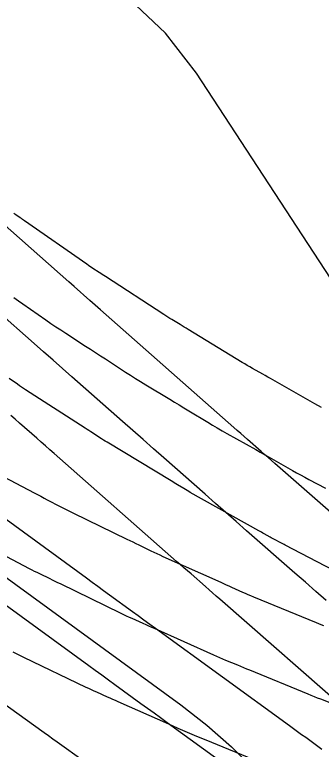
# Model space of a CAD drawing. Extents: x 1005228 to 1008882, y 1883389 to 1885754.
# Drawn here: x 1007580.8 to 1007594.05, y 1884990.81 to 1885022.59 of the extents above; entities that cross this region are included whole.
import ezdxf

# ---------------------------------------------------------------- set-up
doc = ezdxf.new("R2010")
doc.units = 0
for name, color, linetype in [('ATDIMS', 7, 'Continuous'), ('C-ANNO-NOTE', 7, 'Continuous'), ('S_BRIDGE', 7, 'Continuous'), ('TSOBSTACLE', 7, 'Continuous')]:
    doc.layers.add(name, color=color, linetype=linetype)

msp = doc.modelspace()

# ---------------------------------------------------------------- linework, layer by layer
at = {"layer": 'ATDIMS'}
for points in [[(1007580.76, 1885010.349), (1007580.955, 1885010.214), (1007581.149, 1885010.078), (1007582.148, 1885009.381), (1007582.359, 1885009.235), (1007582.571, 1885009.091), (1007582.784, 1885008.949), (1007582.999, 1885008.809), (1007583.861, 1885008.252), (1007584.076, 1885008.113), (1007584.291, 1885007.974), (1007584.506, 1885007.834), (1007584.721, 1885007.693), (1007585.587, 1885007.128), (1007585.803, 1885006.987), (1007586.021, 1885006.849), (1007586.24, 1885006.713), (1007586.46, 1885006.579), (1007587.496, 1885005.956), (1007587.701, 1885005.831), (1007587.907, 1885005.707), (1007588.112, 1885005.582), (1007588.317, 1885005.458), (1007589.137, 1885004.957), (1007589.342, 1885004.833), (1007589.549, 1885004.711), (1007589.756, 1885004.59), (1007589.965, 1885004.472), (1007591.213, 1885003.772), (1007591.407, 1885003.663), (1007591.601, 1885003.554), (1007591.795, 1885003.444), (1007591.989, 1885003.334), (1007592.796, 1885002.874), (1007592.973, 1885002.774), (1007593.151, 1885002.676), (1007593.33, 1885002.578), (1007593.509, 1885002.482), (1007594.229, 1885002.101)], [(1007594.258, 1884997.248), (1007593.807, 1884997.643), (1007593.357, 1884998.039), (1007592.907, 1884998.434), (1007590.82, 1885000.266), (1007590.372, 1885000.659), (1007589.925, 1885001.053), (1007589.477, 1885001.447), (1007589.03, 1885001.841), (1007587.24, 1885003.417), (1007586.793, 1885003.811), (1007586.346, 1885004.205), (1007585.898, 1885004.599), (1007585.451, 1885004.994), (1007583.272, 1885006.915), (1007582.863, 1885007.276), (1007582.453, 1885007.637), (1007582.044, 1885007.998), (1007581.635, 1885008.36), (1007580, 1885009.806)], [(1007594.576, 1884992.768), (1007594.023, 1884992.976), (1007593.885, 1884993.029), (1007593.747, 1884993.082), (1007593.61, 1884993.137), (1007593.473, 1884993.193), (1007590.958, 1884994.229), (1007590.828, 1884994.283), (1007590.699, 1884994.336), (1007590.569, 1884994.389), (1007590.44, 1884994.443), (1007589.921, 1884994.656), (1007589.792, 1884994.71), (1007589.663, 1884994.765), (1007589.535, 1884994.821), (1007589.407, 1884994.877), (1007586.837, 1884996.031), (1007586.716, 1884996.085), (1007586.596, 1884996.139), (1007586.475, 1884996.193), (1007586.354, 1884996.247), (1007585.872, 1884996.463), (1007585.752, 1884996.518), (1007585.632, 1884996.573), (1007585.512, 1884996.629), (1007585.393, 1884996.687), (1007582.77, 1884997.963), (1007582.659, 1884998.017), (1007582.547, 1884998.071), (1007582.436, 1884998.126), (1007582.324, 1884998.18), (1007581.878, 1884998.396), (1007581.767, 1884998.451), (1007581.656, 1884998.506), (1007581.546, 1884998.563), (1007581.436, 1884998.62), (1007578.763, 1885000.026)], [(1007578.829, 1884998.205), (1007583.997, 1884994.436), (1007584.279, 1884994.23), (1007584.561, 1884994.025), (1007584.843, 1884993.82), (1007585.125, 1884993.615), (1007586.253, 1884992.795), (1007586.535, 1884992.59), (1007586.817, 1884992.385), (1007587.099, 1884992.18), (1007587.382, 1884991.975), (1007591.937, 1884988.665)]]:
    msp.add_lwpolyline(points, dxfattribs=at)
at = {"layer": 'C-ANNO-NOTE'}
msp.add_lwpolyline([(1007594.684, 1885010.81), (1007588.654, 1885020.052), (1007587.32, 1885021.79), (1007585.767, 1885023.253)], dxfattribs=at)
at = {"layer": 'S_BRIDGE'}
msp.add_lwpolyline([(1007556.029, 1885012.891), (1007557.734, 1885011.725), (1007559.493, 1885010.642), (1007561.306, 1885009.643), (1007569.458, 1885005.405), (1007571.408, 1885004.344), (1007573.314, 1885003.212), (1007575.176, 1885002.009), (1007576.994, 1885000.735), (1007587.974, 1884992.729), (1007589.098, 1884991.857), (1007590.164, 1884990.923), (1007591.172, 1884989.927), (1007592.122, 1884988.869), (1007597.167, 1884982.902)], dxfattribs=at)
at = {"layer": 'TSOBSTACLE'}
for points in [[(1007598.024, 1884997.925), (1007592.04, 1885003.178), (1007591.892, 1885003.308), (1007591.745, 1885003.438), (1007591.597, 1885003.567), (1007591.449, 1885003.697), (1007590.859, 1885004.217), (1007590.712, 1885004.347), (1007590.564, 1885004.477), (1007590.417, 1885004.607), (1007590.269, 1885004.737), (1007584.506, 1885009.818), (1007584.392, 1885009.918), (1007584.278, 1885010.019), (1007584.164, 1885010.12), (1007584.05, 1885010.221), (1007583.365, 1885010.826), (1007583.137, 1885011.028), (1007576.862, 1885016.576)], [(1007594.061, 1885005.59), (1007593.761, 1885005.759), (1007591.959, 1885006.785), (1007591.848, 1885006.848), (1007591.737, 1885006.911), (1007591.626, 1885006.974), (1007591.515, 1885007.036), (1007591.07, 1885007.286), (1007590.959, 1885007.348), (1007590.849, 1885007.412), (1007590.739, 1885007.477), (1007590.63, 1885007.543), (1007588.295, 1885008.969), (1007588.207, 1885009.022), (1007588.118, 1885009.076), (1007588.03, 1885009.13), (1007587.941, 1885009.183), (1007587.586, 1885009.397), (1007587.498, 1885009.451), (1007587.41, 1885009.506), (1007587.322, 1885009.561), (1007587.235, 1885009.617), (1007584.715, 1885011.265), (1007584.649, 1885011.309), (1007584.582, 1885011.352), (1007584.515, 1885011.396), (1007584.448, 1885011.439), (1007584.18, 1885011.612), (1007584.114, 1885011.655), (1007584.047, 1885011.699), (1007583.982, 1885011.744), (1007583.916, 1885011.789), (1007581.223, 1885013.669), (1007581.177, 1885013.701), (1007581.131, 1885013.733), (1007581.085, 1885013.765), (1007581.039, 1885013.797), (1007580.851, 1885013.927), (1007580.807, 1885013.958), (1007580.763, 1885013.989)], [(1007595.614, 1884998.01), (1007592.49, 1884999.637), (1007592.435, 1884999.666), (1007592.38, 1884999.695), (1007592.324, 1884999.724), (1007592.269, 1884999.753), (1007592.049, 1884999.869), (1007591.994, 1884999.899), (1007591.94, 1884999.928), (1007591.885, 1884999.959), (1007591.831, 1884999.989), (1007591.584, 1885000.13), (1007591.525, 1885000.163), (1007591.466, 1885000.197), (1007591.406, 1885000.23), (1007591.347, 1885000.264), (1007588.386, 1885001.925), (1007588.316, 1885001.964), (1007588.246, 1885002.005), (1007588.177, 1885002.046), (1007588.108, 1885002.087), (1007587.833, 1885002.255), (1007587.764, 1885002.297), (1007587.695, 1885002.339), (1007587.626, 1885002.381), (1007587.557, 1885002.422), (1007584.788, 1885004.09), (1007584.708, 1885004.139), (1007584.629, 1885004.188), (1007584.55, 1885004.238), (1007584.471, 1885004.289), (1007584.158, 1885004.494), (1007584.08, 1885004.545), (1007584.002, 1885004.596), (1007583.923, 1885004.647), (1007583.845, 1885004.697), (1007581.269, 1885006.361), (1007581.18, 1885006.419), (1007581.091, 1885006.478), (1007581.003, 1885006.538), (1007580.915, 1885006.599), (1007580.564, 1885006.843)], [(1007595.379, 1884992.284), (1007589.663, 1884997.299), (1007589.507, 1884997.436), (1007589.351, 1884997.573), (1007589.195, 1884997.709), (1007589.039, 1884997.846), (1007588.416, 1884998.394), (1007588.26, 1884998.53), (1007588.104, 1884998.667), (1007587.948, 1884998.804), (1007587.793, 1884998.941), (1007582.502, 1885003.603), (1007582.314, 1885003.768), (1007582.127, 1885003.933), (1007581.94, 1885004.098), (1007581.752, 1885004.264), (1007581.003, 1885004.924), (1007580.816, 1885005.089), (1007580.628, 1885005.254)], [(1007579.526, 1885003.012), (1007581.643, 1885001.901), (1007581.783, 1885001.827), (1007581.923, 1885001.753), (1007582.064, 1885001.68), (1007582.204, 1885001.606), (1007582.765, 1885001.311), (1007582.906, 1885001.237), (1007583.047, 1885001.165), (1007583.189, 1885001.094), (1007583.331, 1885001.025), (1007585.639, 1884999.903), (1007585.768, 1884999.841), (1007585.898, 1884999.778), (1007586.027, 1884999.715), (1007586.156, 1884999.652), (1007586.673, 1884999.4), (1007586.803, 1884999.338), (1007586.933, 1884999.277), (1007587.063, 1884999.216), (1007587.194, 1884999.157), (1007589.7, 1884998.034), (1007589.817, 1884997.982), (1007589.935, 1884997.929), (1007590.052, 1884997.876), (1007590.169, 1884997.824), (1007590.638, 1884997.613), (1007590.756, 1884997.561), (1007590.873, 1884997.51), (1007590.992, 1884997.46), (1007591.11, 1884997.41), (1007593.822, 1884996.294), (1007593.927, 1884996.251), (1007594.031, 1884996.208), (1007594.135, 1884996.165)], [(1007578.976, 1885001.811), (1007583.896, 1884998.223), (1007584.144, 1884998.042), (1007584.393, 1884997.861), (1007584.641, 1884997.68), (1007584.89, 1884997.498), (1007585.884, 1884996.773), (1007586.133, 1884996.592), (1007586.382, 1884996.411), (1007586.631, 1884996.23), (1007586.879, 1884996.049), (1007592.668, 1884991.841), (1007592.844, 1884991.713), (1007593.02, 1884991.585), (1007593.196, 1884991.458), (1007593.372, 1884991.33), (1007594.076, 1884990.818)], [(1007583.592, 1884990.434), (1007582.828, 1884990.981), (1007582.637, 1884991.117), (1007582.446, 1884991.254), (1007582.255, 1884991.391), (1007582.064, 1884991.528), (1007576.557, 1884995.481)], [(1007580.714, 1884995.024), (1007580.831, 1884994.968), (1007580.948, 1884994.911), (1007581.066, 1884994.855), (1007581.183, 1884994.798), (1007583.875, 1884993.502), (1007583.988, 1884993.448), (1007584.102, 1884993.395), (1007584.216, 1884993.343), (1007584.331, 1884993.291), (1007584.79, 1884993.086), (1007584.905, 1884993.035), (1007585.02, 1884992.984), (1007585.134, 1884992.933), (1007585.249, 1884992.882), (1007587.439, 1884991.908), (1007587.843, 1884991.73), (1007588.248, 1884991.556), (1007588.655, 1884991.384), (1007589.063, 1884991.215), (1007591.326, 1884990.289)]]:
    msp.add_lwpolyline(points, dxfattribs=at)

doc.saveas('drawing.dxf')
